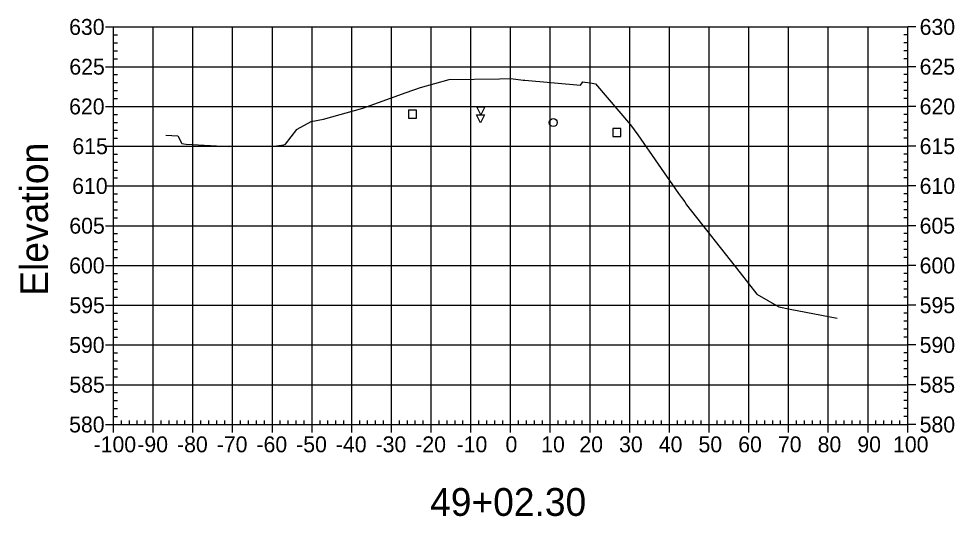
# Model space of a CAD drawing. Extents: x 708103 to 717568, y 374476 to 378707.
# Drawn here: x 712503.1 to 712738.7, y 377491.5 to 377616.7 of the extents above; entities that cross this region are included whole.
import ezdxf

# ---------------------------------------------------------------- set-up
doc = ezdxf.new("R2010")
doc.units = 0
for name, color, linetype in [('1', 7, 'Continuous'), ('10', 7, 'Continuous'), ('13', 7, 'Continuous'), ('4', 7, 'Continuous'), ('57', 7, 'Continuous'), ('60', 7, 'Continuous'), ('Existing', 7, 'Continuous')]:
    doc.layers.add(name, color=color, linetype=linetype)

msp = doc.modelspace()

# ---------------------------------------------------------------- linework, layer by layer
at = {"layer": '1'}
for points in [[(712619.45, 377592.52), (712618.45, 377594.52), (712620.45, 377594.52)], [(712619.38, 377590.52), (712618.38, 377592.52), (712620.38, 377592.52)]]:
    msp.add_lwpolyline(points, close=True, dxfattribs=at)
at = {"layer": '10'}
msp.add_lwpolyline([(712601.26, 377591.72), (712603.26, 377591.72), (712603.26, 377593.72), (712601.26, 377593.72)], close=True, dxfattribs=at)
at = {"layer": '13'}
msp.add_circle((712637.71, 377590.58), 1, dxfattribs=at)
at = {"layer": '4'}
msp.add_lwpolyline([(712652.75, 377587.05), (712654.75, 377587.05), (712654.75, 377589.05), (712652.75, 377589.05)], close=True, dxfattribs=at)
at = {"layer": '57'}
for p, q in [((712524.98, 377614.63), (712526.98, 377614.63)), ((712526.98, 377614.63), (712726.98, 377614.63)), ((712526.98, 377514.63), (712526.98, 377614.63)), ((712526.98, 377514.63), (712526.98, 377614.63)), ((712526.98, 377612.63), (712527.98, 377612.63)), ((712536.98, 377514.63), (712536.98, 377614.63)), ((712546.98, 377514.63), (712546.98, 377614.63)), ((712556.98, 377514.63), (712556.98, 377614.63)), ((712566.98, 377514.63), (712566.98, 377614.63)), ((712576.98, 377514.63), (712576.98, 377614.63)), ((712586.98, 377514.63), (712586.98, 377614.63)), ((712596.98, 377514.63), (712596.98, 377614.63)), ((712606.98, 377514.63), (712606.98, 377614.63)), ((712616.98, 377514.63), (712616.98, 377614.63)), ((712626.98, 377514.63), (712626.98, 377614.63)), ((712636.98, 377514.63), (712636.98, 377614.63)), ((712646.98, 377514.63), (712646.98, 377614.63)), ((712656.98, 377514.63), (712656.98, 377614.63)), ((712666.98, 377514.63), (712666.98, 377614.63)), ((712676.98, 377514.63), (712676.98, 377614.63)), ((712686.98, 377514.63), (712686.98, 377614.63)), ((712696.98, 377514.63), (712696.98, 377614.63)), ((712706.98, 377514.63), (712706.98, 377614.63)), ((712716.98, 377514.63), (712716.98, 377614.63)), ((712726.98, 377612.63), (712725.98, 377612.63)), ((712726.98, 377514.63), (712726.98, 377614.63)), ((712726.98, 377514.63), (712726.98, 377614.63)), ((712728.98, 377614.63), (712726.98, 377614.63)), ((712526.98, 377610.63), (712527.98, 377610.63)), ((712726.98, 377610.63), (712725.98, 377610.63)), ((712526.98, 377608.63), (712527.98, 377608.63)), ((712726.98, 377608.63), (712725.98, 377608.63)), ((712526.98, 377606.63), (712527.98, 377606.63)), ((712726.98, 377606.63), (712725.98, 377606.63)), ((712524.98, 377604.63), (712526.98, 377604.63)), ((712526.98, 377604.63), (712726.98, 377604.63)), ((712728.98, 377604.63), (712726.98, 377604.63)), ((712526.98, 377602.63), (712527.98, 377602.63)), ((712726.98, 377602.63), (712725.98, 377602.63)), ((712526.98, 377600.63), (712527.98, 377600.63)), ((712526.98, 377598.63), (712527.98, 377598.63)), ((712726.98, 377600.63), (712725.98, 377600.63)), ((712726.98, 377598.63), (712725.98, 377598.63)), ((712526.98, 377596.63), (712527.98, 377596.63)), ((712726.98, 377596.63), (712725.98, 377596.63)), ((712524.98, 377594.63), (712526.98, 377594.63)), ((712526.98, 377594.63), (712726.98, 377594.63)), ((712728.98, 377594.63), (712726.98, 377594.63)), ((712526.98, 377592.63), (712527.98, 377592.63)), ((712726.98, 377592.63), (712725.98, 377592.63)), ((712526.98, 377590.63), (712527.98, 377590.63)), ((712726.98, 377590.63), (712725.98, 377590.63)), ((712526.98, 377588.63), (712527.98, 377588.63)), ((712526.98, 377586.63), (712527.98, 377586.63)), ((712726.98, 377588.63), (712725.98, 377588.63)), ((712726.98, 377586.63), (712725.98, 377586.63)), ((712524.98, 377584.63), (712526.98, 377584.63)), ((712526.98, 377584.63), (712726.98, 377584.63)), ((712728.98, 377584.63), (712726.98, 377584.63)), ((712526.98, 377582.63), (712527.98, 377582.63)), ((712726.98, 377582.63), (712725.98, 377582.63)), ((712526.98, 377580.63), (712527.98, 377580.63)), ((712726.98, 377580.63), (712725.98, 377580.63)), ((712526.98, 377578.63), (712527.98, 377578.63)), ((712726.98, 377578.63), (712725.98, 377578.63)), ((712526.98, 377576.63), (712527.98, 377576.63)), ((712726.98, 377576.63), (712725.98, 377576.63)), ((712524.98, 377574.63), (712526.98, 377574.63)), ((712526.98, 377574.63), (712726.98, 377574.63)), ((712526.98, 377572.63), (712527.98, 377572.63)), ((712726.98, 377572.63), (712725.98, 377572.63)), ((712728.98, 377574.63), (712726.98, 377574.63)), ((712526.98, 377570.63), (712527.98, 377570.63)), ((712726.98, 377570.63), (712725.98, 377570.63)), ((712526.98, 377568.63), (712527.98, 377568.63)), ((712726.98, 377568.63), (712725.98, 377568.63)), ((712526.98, 377566.63), (712527.98, 377566.63)), ((712726.98, 377566.63), (712725.98, 377566.63)), ((712524.98, 377564.63), (712526.98, 377564.63)), ((712526.98, 377564.63), (712726.98, 377564.63)), ((712728.98, 377564.63), (712726.98, 377564.63)), ((712526.98, 377562.63), (712527.98, 377562.63)), ((712526.98, 377560.63), (712527.98, 377560.63)), ((712726.98, 377562.63), (712725.98, 377562.63)), ((712726.98, 377560.63), (712725.98, 377560.63)), ((712526.98, 377558.63), (712527.98, 377558.63)), ((712726.98, 377558.63), (712725.98, 377558.63)), ((712526.98, 377556.63), (712527.98, 377556.63)), ((712726.98, 377556.63), (712725.98, 377556.63)), ((712524.98, 377554.63), (712526.98, 377554.63)), ((712526.98, 377554.63), (712726.98, 377554.63)), ((712728.98, 377554.63), (712726.98, 377554.63)), ((712526.98, 377552.63), (712527.98, 377552.63)), ((712726.98, 377552.63), (712725.98, 377552.63)), ((712526.98, 377550.63), (712527.98, 377550.63)), ((712726.98, 377550.63), (712725.98, 377550.63)), ((712526.98, 377548.63), (712527.98, 377548.63)), ((712526.98, 377546.63), (712527.98, 377546.63)), ((712726.98, 377548.63), (712725.98, 377548.63)), ((712726.98, 377546.63), (712725.98, 377546.63)), ((712524.98, 377544.63), (712526.98, 377544.63)), ((712526.98, 377544.63), (712726.98, 377544.63)), ((712728.98, 377544.63), (712726.98, 377544.63)), ((712526.98, 377542.63), (712527.98, 377542.63)), ((712726.98, 377542.63), (712725.98, 377542.63)), ((712526.98, 377540.63), (712527.98, 377540.63)), ((712726.98, 377540.63), (712725.98, 377540.63)), ((712526.98, 377538.63), (712527.98, 377538.63)), ((712726.98, 377538.63), (712725.98, 377538.63)), ((712526.98, 377536.63), (712527.98, 377536.63)), ((712726.98, 377536.63), (712725.98, 377536.63)), ((712524.98, 377534.63), (712526.98, 377534.63)), ((712526.98, 377534.63), (712726.98, 377534.63)), ((712526.98, 377532.63), (712527.98, 377532.63)), ((712726.98, 377532.63), (712725.98, 377532.63)), ((712728.98, 377534.63), (712726.98, 377534.63)), ((712526.98, 377530.63), (712527.98, 377530.63)), ((712726.98, 377530.63), (712725.98, 377530.63)), ((712526.98, 377528.63), (712527.98, 377528.63)), ((712726.98, 377528.63), (712725.98, 377528.63)), ((712526.98, 377526.63), (712527.98, 377526.63)), ((712726.98, 377526.63), (712725.98, 377526.63)), ((712524.98, 377524.63), (712526.98, 377524.63)), ((712526.98, 377524.63), (712726.98, 377524.63)), ((712728.98, 377524.63), (712726.98, 377524.63)), ((712526.98, 377522.63), (712527.98, 377522.63)), ((712526.98, 377520.63), (712527.98, 377520.63)), ((712726.98, 377522.63), (712725.98, 377522.63)), ((712726.98, 377520.63), (712725.98, 377520.63)), ((712526.98, 377518.63), (712527.98, 377518.63)), ((712726.98, 377518.63), (712725.98, 377518.63)), ((712526.98, 377516.63), (712527.98, 377516.63)), ((712726.98, 377516.63), (712725.98, 377516.63)), ((712524.98, 377514.63), (712526.98, 377514.63)), ((712526.98, 377514.63), (712726.98, 377514.63)), ((712526.98, 377514.63), (712726.98, 377514.63)), ((712526.98, 377512.63), (712526.98, 377514.63)), ((712528.98, 377514.63), (712528.98, 377515.63)), ((712530.98, 377514.63), (712530.98, 377515.63)), ((712532.98, 377514.63), (712532.98, 377515.63)), ((712534.98, 377514.63), (712534.98, 377515.63)), ((712536.98, 377512.63), (712536.98, 377514.63)), ((712538.98, 377514.63), (712538.98, 377515.63)), ((712540.98, 377514.63), (712540.98, 377515.63)), ((712542.98, 377514.63), (712542.98, 377515.63)), ((712544.98, 377514.63), (712544.98, 377515.63)), ((712546.98, 377512.63), (712546.98, 377514.63)), ((712548.98, 377514.63), (712548.98, 377515.63)), ((712550.98, 377514.63), (712550.98, 377515.63)), ((712552.98, 377514.63), (712552.98, 377515.63)), ((712554.98, 377514.63), (712554.98, 377515.63)), ((712556.98, 377512.63), (712556.98, 377514.63)), ((712558.98, 377514.63), (712558.98, 377515.63)), ((712560.98, 377514.63), (712560.98, 377515.63)), ((712562.98, 377514.63), (712562.98, 377515.63)), ((712564.98, 377514.63), (712564.98, 377515.63)), ((712566.98, 377512.63), (712566.98, 377514.63)), ((712568.98, 377514.63), (712568.98, 377515.63)), ((712570.98, 377514.63), (712570.98, 377515.63)), ((712572.98, 377514.63), (712572.98, 377515.63)), ((712574.98, 377514.63), (712574.98, 377515.63)), ((712576.98, 377512.63), (712576.98, 377514.63)), ((712578.98, 377514.63), (712578.98, 377515.63)), ((712580.98, 377514.63), (712580.98, 377515.63)), ((712582.98, 377514.63), (712582.98, 377515.63)), ((712584.98, 377514.63), (712584.98, 377515.63)), ((712586.98, 377512.63), (712586.98, 377514.63)), ((712588.98, 377514.63), (712588.98, 377515.63)), ((712590.98, 377514.63), (712590.98, 377515.63)), ((712592.98, 377514.63), (712592.98, 377515.63)), ((712594.98, 377514.63), (712594.98, 377515.63)), ((712596.98, 377512.63), (712596.98, 377514.63)), ((712598.98, 377514.63), (712598.98, 377515.63)), ((712600.98, 377514.63), (712600.98, 377515.63)), ((712602.98, 377514.63), (712602.98, 377515.63)), ((712604.98, 377514.63), (712604.98, 377515.63)), ((712606.98, 377512.63), (712606.98, 377514.63)), ((712608.98, 377514.63), (712608.98, 377515.63)), ((712610.98, 377514.63), (712610.98, 377515.63)), ((712612.98, 377514.63), (712612.98, 377515.63)), ((712614.98, 377514.63), (712614.98, 377515.63)), ((712616.98, 377512.63), (712616.98, 377514.63)), ((712618.98, 377514.63), (712618.98, 377515.63)), ((712620.98, 377514.63), (712620.98, 377515.63)), ((712622.98, 377514.63), (712622.98, 377515.63)), ((712624.98, 377514.63), (712624.98, 377515.63)), ((712626.98, 377512.63), (712626.98, 377514.63)), ((712628.98, 377514.63), (712628.98, 377515.63)), ((712630.98, 377514.63), (712630.98, 377515.63)), ((712632.98, 377514.63), (712632.98, 377515.63)), ((712634.98, 377514.63), (712634.98, 377515.63)), ((712636.98, 377512.63), (712636.98, 377514.63)), ((712638.98, 377514.63), (712638.98, 377515.63)), ((712640.98, 377514.63), (712640.98, 377515.63)), ((712642.98, 377514.63), (712642.98, 377515.63)), ((712644.98, 377514.63), (712644.98, 377515.63)), ((712646.98, 377512.63), (712646.98, 377514.63)), ((712648.98, 377514.63), (712648.98, 377515.63)), ((712650.98, 377514.63), (712650.98, 377515.63)), ((712652.98, 377514.63), (712652.98, 377515.63)), ((712654.98, 377514.63), (712654.98, 377515.63)), ((712656.98, 377512.63), (712656.98, 377514.63)), ((712658.98, 377514.63), (712658.98, 377515.63)), ((712660.98, 377514.63), (712660.98, 377515.63)), ((712662.98, 377514.63), (712662.98, 377515.63)), ((712664.98, 377514.63), (712664.98, 377515.63)), ((712666.98, 377512.63), (712666.98, 377514.63)), ((712668.98, 377514.63), (712668.98, 377515.63)), ((712670.98, 377514.63), (712670.98, 377515.63)), ((712672.98, 377514.63), (712672.98, 377515.63)), ((712674.98, 377514.63), (712674.98, 377515.63)), ((712676.98, 377512.63), (712676.98, 377514.63)), ((712678.98, 377514.63), (712678.98, 377515.63)), ((712680.98, 377514.63), (712680.98, 377515.63)), ((712682.98, 377514.63), (712682.98, 377515.63)), ((712684.98, 377514.63), (712684.98, 377515.63)), ((712686.98, 377512.63), (712686.98, 377514.63)), ((712688.98, 377514.63), (712688.98, 377515.63)), ((712690.98, 377514.63), (712690.98, 377515.63)), ((712692.98, 377514.63), (712692.98, 377515.63)), ((712694.98, 377514.63), (712694.98, 377515.63)), ((712696.98, 377512.63), (712696.98, 377514.63)), ((712698.98, 377514.63), (712698.98, 377515.63)), ((712700.98, 377514.63), (712700.98, 377515.63)), ((712702.98, 377514.63), (712702.98, 377515.63)), ((712704.98, 377514.63), (712704.98, 377515.63)), ((712706.98, 377512.63), (712706.98, 377514.63)), ((712708.98, 377514.63), (712708.98, 377515.63)), ((712710.98, 377514.63), (712710.98, 377515.63)), ((712712.98, 377514.63), (712712.98, 377515.63)), ((712714.98, 377514.63), (712714.98, 377515.63)), ((712716.98, 377512.63), (712716.98, 377514.63)), ((712718.98, 377514.63), (712718.98, 377515.63)), ((712720.98, 377514.63), (712720.98, 377515.63)), ((712722.98, 377514.63), (712722.98, 377515.63)), ((712724.98, 377514.63), (712724.98, 377515.63)), ((712726.98, 377512.63), (712726.98, 377514.63)), ((712728.98, 377514.63), (712726.98, 377514.63))]:
    msp.add_line(p, q, dxfattribs=at)
at = {"layer": 'Existing'}
msp.add_lwpolyline([(712540.18, 377587.37), (712543.22, 377587.23), (712544.19, 377585.33), (712544.66, 377585.24), (712545.3, 377585.11), (712555.9, 377584.58), (712560.15, 377584.67), (712567.36, 377584.66), (712569.87, 377585), (712570.32, 377585.11), (712573.17, 377588.82), (712573.26, 377588.94), (712573.27, 377588.95), (712576.74, 377590.82), (712579.86, 377591.39), (712589.75, 377594.19), (712600.68, 377598.17), (712604.29, 377599.42), (712611.47, 377601.4), (712624.22, 377601.59), (712627.06, 377601.68), (712630.17, 377601.28), (712630.59, 377601.21), (712644.58, 377599.97), (712644.96, 377600.59), (712645.19, 377600.85), (712645.69, 377600.71), (712647.12, 377600.57), (712648.38, 377600.34), (712657.17, 377590.04), (712659.05, 377587.47), (712669.26, 377572.74), (712670.01, 377571.71), (712670.87, 377570.61), (712671.26, 377569.87), (712684.79, 377552.79), (712688.99, 377547.42), (712694.49, 377544.23), (712697.41, 377543.61), (712709.21, 377541.4)], dxfattribs=at)

# ---------------------------------------------------------------- texts
at = {"layer": '1'}
msp.add_text('49+02.30', height=7, dxfattribs=at).set_placement((712606.71, 377491.63))
at = {"layer": '57'}
for s, p in [('630', (712515.81, 377612.63)), ('630', (712729.98, 377612.63)), ('625', (712515.86, 377602.63)), ('625', (712729.98, 377602.63)), ('620', (712515.81, 377592.63)), ('620', (712729.98, 377592.63)), ('615', (712516.63, 377582.63)), ('615', (712729.98, 377582.63)), ('610', (712516.58, 377572.63)), ('610', (712729.98, 377572.63)), ('605', (712515.86, 377562.63)), ('605', (712729.98, 377562.63)), ('600', (712515.81, 377552.63)), ('600', (712729.98, 377552.63)), ('595', (712515.86, 377542.63)), ('595', (712729.98, 377542.63)), ('590', (712515.81, 377532.63)), ('590', (712729.98, 377532.63)), ('585', (712515.86, 377522.63)), ('585', (712729.98, 377522.63)), ('580', (712515.81, 377512.63)), ('580', (712729.98, 377512.63)), ('-100', (712521.97, 377507.63)), ('-90', (712532.98, 377507.63)), ('-80', (712542.98, 377507.63)), ('-70', (712552.98, 377507.63)), ('-60', (712562.98, 377507.63)), ('-50', (712572.98, 377507.63)), ('-40', (712582.98, 377507.63)), ('-30', (712592.98, 377507.63)), ('-20', (712602.98, 377507.63)), ('-10', (712613.37, 377507.63)), ('0', (712625.69, 377507.63)), ('10', (712634.68, 377507.63)), ('20', (712644.29, 377507.63)), ('30', (712654.29, 377507.63)), ('40', (712664.29, 377507.63)), ('50', (712674.29, 377507.63)), ('60', (712684.29, 377507.63)), ('70', (712694.29, 377507.63)), ('80', (712704.29, 377507.63)), ('90', (712714.29, 377507.63)), ('100', (712723.28, 377507.63))]:
    msp.add_text(s, height=4, dxfattribs=at).set_placement(p)
at = {"layer": '60'}
msp.add_text('Elevation', height=7, rotation=90, dxfattribs=at).set_placement((712510.48, 377546.99))

doc.saveas('drawing.dxf')
